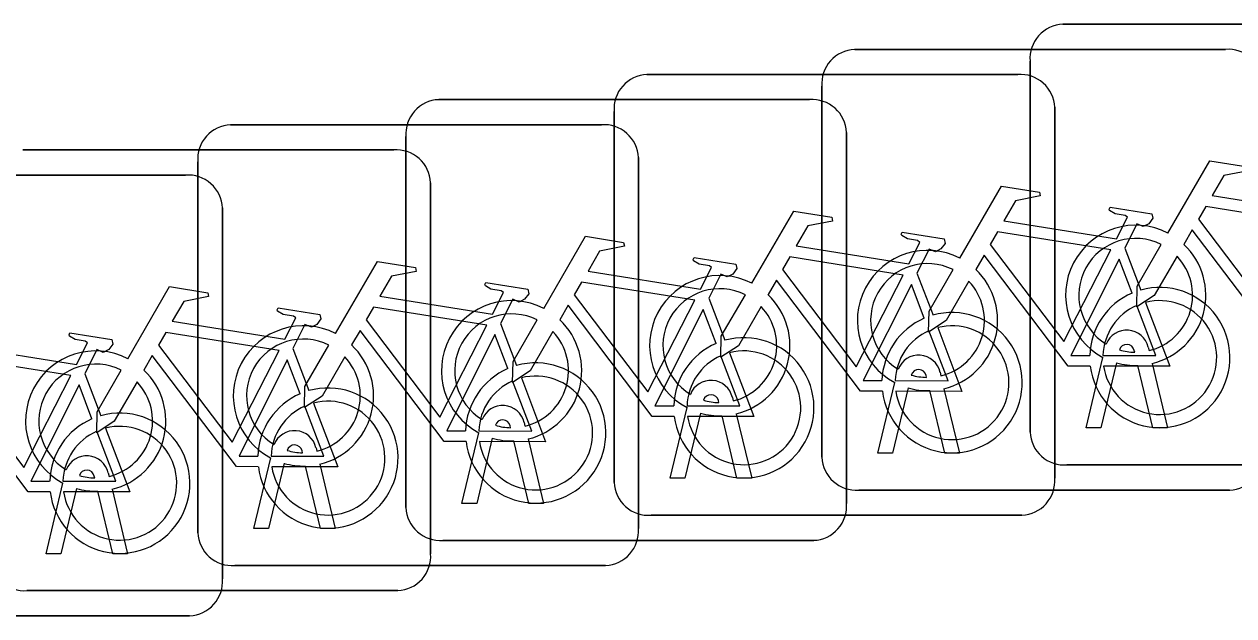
# Model space of a CAD drawing. Extents: x 162186 to 163152, y 385513 to 386513.
# Drawn here: x 162758.637 to 162761.379, y 386420.114 to 386421.456 of the extents above; entities that cross this region are included whole.
import ezdxf

# ---------------------------------------------------------------- set-up
doc = ezdxf.new("R2010")
doc.units = 0
doc.layers.add('IMGEO_Fietsenrek', color=7, linetype='Continuous')

msp = doc.modelspace()

# ---------------------------------------------------------------- linework, layer by layer
at = {"layer": 'IMGEO_Fietsenrek'}
for p, q in [((162760.9919, 386421.4555), (162761.8328, 386421.4555)), ((162761.8328, 386421.4555), (162760.9919, 386421.4555)), ((162760.5199, 386421.3985), (162761.3608, 386421.3985)), ((162761.3608, 386421.3985), (162760.5199, 386421.3985)), ((162760.9175, 386420.5309), (162760.9175, 386421.3718)), ((162760.9175, 386421.3718), (162760.9175, 386420.5309)), ((162760.0489, 386421.3415), (162760.8898, 386421.3415)), ((162760.8898, 386421.3415), (162760.0489, 386421.3415)), ((162760.4455, 386420.4739), (162760.4455, 386421.3148)), ((162760.4455, 386421.3148), (162760.4455, 386420.4739)), ((162759.5769, 386421.2845), (162760.4178, 386421.2845)), ((162760.4178, 386421.2845), (162759.5769, 386421.2845)), ((162760.9735, 386421.2671), (162760.9735, 386420.4262)), ((162760.9735, 386420.4262), (162760.9735, 386421.2671)), ((162759.9745, 386420.4169), (162759.9745, 386421.2578)), ((162759.9745, 386421.2578), (162759.9745, 386420.4169)), ((162759.1049, 386421.2275), (162759.9458, 386421.2275)), ((162759.9458, 386421.2275), (162759.1049, 386421.2275)), ((162760.5015, 386421.2101), (162760.5015, 386420.3692)), ((162760.5015, 386420.3692), (162760.5015, 386421.2101)), ((162759.5025, 386420.3599), (162759.5025, 386421.2008)), ((162759.5025, 386421.2008), (162759.5025, 386420.3599)), ((162758.6339, 386421.1705), (162759.4748, 386421.1705)), ((162759.4748, 386421.1705), (162758.6339, 386421.1705)), ((162760.0295, 386421.1531), (162760.0295, 386420.3122)), ((162760.0295, 386420.3122), (162760.0295, 386421.1531)), ((162759.0305, 386420.3029), (162759.0305, 386421.1438)), ((162759.0305, 386421.1438), (162759.0305, 386420.3029)), ((162758.1619, 386421.1135), (162759.0028, 386421.1135)), ((162759.0028, 386421.1135), (162758.1619, 386421.1135)), ((162759.5585, 386421.0961), (162759.5585, 386420.2552)), ((162759.5585, 386420.2552), (162759.5585, 386421.0961)), ((162759.0865, 386421.0391), (162759.0865, 386420.1982)), ((162759.0865, 386420.1982), (162759.0865, 386421.0391)), ((162761.1322, 386420.9482), (162761.1685, 386420.853)), ((162760.6612, 386420.8912), (162760.6975, 386420.796)), ((162760.1892, 386420.8342), (162760.2255, 386420.739)), ((162759.7172, 386420.7772), (162759.7535, 386420.682)), ((162759.2462, 386420.7202), (162759.2825, 386420.625)), ((162761.1549, 386420.7119), (162761.1539, 386420.7162)), ((162761.1856, 386420.7234), (162761.1874, 386420.7155)), ((162761.0445, 386420.5403), (162761.0828, 386420.7003)), ((162761.1132, 386420.6881), (162761.0779, 386420.5403)), ((162761.1944, 386420.6863), (162761.2294, 386420.5403)), ((162758.7742, 386420.6632), (162758.8105, 386420.568)), ((162760.6829, 386420.6549), (162760.6819, 386420.6592)), ((162760.7136, 386420.6664), (162760.7154, 386420.6585)), ((162761.196, 386420.5403), (162761.1621, 386420.682)), ((162760.5725, 386420.4833), (162760.6108, 386420.6433)), ((162760.6412, 386420.6311), (162760.6059, 386420.4833)), ((162760.7224, 386420.6293), (162760.7574, 386420.4833)), ((162760.2119, 386420.5979), (162760.2109, 386420.6022)), ((162760.2426, 386420.6094), (162760.2444, 386420.6015)), ((162760.724, 386420.4833), (162760.6901, 386420.625)), ((162760.1015, 386420.4263), (162760.1398, 386420.5863)), ((162760.1702, 386420.5741), (162760.1349, 386420.4263)), ((162759.7706, 386420.5524), (162759.7724, 386420.5445)), ((162760.253, 386420.4263), (162760.2191, 386420.568)), ((162760.2514, 386420.5723), (162760.2864, 386420.4263)), ((162759.6295, 386420.3693), (162759.6678, 386420.5293)), ((162759.7399, 386420.5409), (162759.7389, 386420.5452)), ((162761.0779, 386420.5403), (162761.0445, 386420.5403)), ((162761.2294, 386420.5403), (162761.196, 386420.5403)), ((162759.2986, 386420.4954), (162759.3004, 386420.4875)), ((162759.6982, 386420.5171), (162759.6629, 386420.3693)), ((162759.781, 386420.3693), (162759.7471, 386420.511)), ((162759.7794, 386420.5153), (162759.8144, 386420.3693)), ((162759.1575, 386420.3123), (162759.1958, 386420.4723)), ((162759.2679, 386420.4839), (162759.2669, 386420.4882)), ((162760.6059, 386420.4833), (162760.5725, 386420.4833)), ((162760.7574, 386420.4833), (162760.724, 386420.4833)), ((162758.8276, 386420.4384), (162758.8294, 386420.4305)), ((162759.2262, 386420.4601), (162759.1909, 386420.3123)), ((162759.309, 386420.3123), (162759.2751, 386420.454)), ((162759.3074, 386420.4583), (162759.3424, 386420.3123)), ((162761.8421, 386420.4565), (162761.0012, 386420.4565)), ((162761.0012, 386420.4565), (162761.8421, 386420.4565)), ((162758.6865, 386420.2553), (162758.7248, 386420.4153)), ((162758.7969, 386420.4269), (162758.7959, 386420.4312)), ((162760.1349, 386420.4263), (162760.1015, 386420.4263)), ((162760.2864, 386420.4263), (162760.253, 386420.4263)), ((162758.7552, 386420.4031), (162758.7199, 386420.2553)), ((162758.838, 386420.2553), (162758.8041, 386420.397)), ((162758.8364, 386420.4013), (162758.8714, 386420.2553)), ((162761.3701, 386420.3995), (162760.5292, 386420.3995)), ((162760.5292, 386420.3995), (162761.3701, 386420.3995)), ((162759.6629, 386420.3693), (162759.6295, 386420.3693)), ((162759.8144, 386420.3693), (162759.781, 386420.3693)), ((162760.8991, 386420.3425), (162760.0582, 386420.3425)), ((162760.0582, 386420.3425), (162760.8991, 386420.3425)), ((162759.1909, 386420.3123), (162759.1575, 386420.3123)), ((162759.3424, 386420.3123), (162759.309, 386420.3123)), ((162760.4271, 386420.2855), (162759.5862, 386420.2855)), ((162759.5862, 386420.2855), (162760.4271, 386420.2855)), ((162758.7199, 386420.2553), (162758.6865, 386420.2553)), ((162758.8714, 386420.2553), (162758.838, 386420.2553)), ((162759.9551, 386420.2285), (162759.1142, 386420.2285)), ((162759.1142, 386420.2285), (162759.9551, 386420.2285)), ((162759.4841, 386420.1715), (162758.6432, 386420.1715)), ((162758.6432, 386420.1715), (162759.4841, 386420.1715)), ((162759.0121, 386420.1145), (162758.1712, 386420.1145)), ((162758.1712, 386420.1145), (162759.0121, 386420.1145))]:
    msp.add_line(p, q, dxfattribs=at)
for points in [[(162761.2301, 386420.9822), (162761.3248, 386421.1457), (162761.411, 386421.1319), (162761.4127, 386421.1232), (162761.3566, 386421.1123), (162761.3304, 386421.067), (162761.5856, 386421.0262)], [(162760.7581, 386420.9252), (162760.8528, 386421.0887), (162760.939, 386421.0749), (162760.9407, 386421.0662), (162760.8846, 386421.0553), (162760.8584, 386421.01), (162761.1136, 386420.9692)], [(162761.1136, 386420.9692), (162761.1386, 386421.018), (162761.1335, 386421.022), (162761.1103, 386421.0257), (162761.0976, 386421.0332), (162761.0966, 386421.0363), (162761.0988, 386421.0409), (162761.1936, 386421.0258), (162761.1959, 386421.0155), (162761.1865, 386421.0031), (162761.1741, 386420.9967), (162761.1596, 386421.0029), (162761.1322, 386420.9482)], [(162761.5727, 386421.001), (162761.3159, 386421.042), (162761.2992, 386421.0132), (162761.4662, 386420.7929), (162761.5727, 386421.001)], [(162760.2871, 386420.8682), (162760.3818, 386421.0317), (162760.468, 386421.0179), (162760.4697, 386421.0092), (162760.4136, 386420.9983), (162760.3874, 386420.953), (162760.6426, 386420.9122)], [(162761.1007, 386420.944), (162760.8439, 386420.985), (162760.8272, 386420.9562), (162760.9942, 386420.7359), (162761.1007, 386420.944)], [(162761.5258, 386420.7375), (162761.4761, 386420.7376), (162761.2854, 386420.9893), (162761.2664, 386420.9565)], [(162759.8151, 386420.8112), (162759.9098, 386420.9747), (162759.996, 386420.9609), (162759.9977, 386420.9522), (162759.9416, 386420.9413), (162759.9154, 386420.896), (162760.1706, 386420.8552)], [(162760.6426, 386420.9122), (162760.6676, 386420.961), (162760.6625, 386420.965), (162760.6393, 386420.9687), (162760.6266, 386420.9762), (162760.6256, 386420.9793), (162760.6278, 386420.9839), (162760.7226, 386420.9688), (162760.7249, 386420.9585), (162760.7155, 386420.9461), (162760.7031, 386420.9397), (162760.6886, 386420.9459), (162760.6612, 386420.8912)], [(162761.0538, 386420.6805), (162761.0041, 386420.6806), (162760.8134, 386420.9323), (162760.7944, 386420.8995)], [(162761.2508, 386420.9297), (162761.1992, 386420.8405), (162761.1593, 386420.8145), (162761.1605, 386420.862), (162761.215, 386420.9562)], [(162759.3431, 386420.7542), (162759.4378, 386420.9177), (162759.524, 386420.9039), (162759.5257, 386420.8952), (162759.4696, 386420.8843), (162759.4434, 386420.839), (162759.6986, 386420.7982)], [(162760.1706, 386420.8552), (162760.1956, 386420.904), (162760.1905, 386420.908), (162760.1673, 386420.9117), (162760.1546, 386420.9192), (162760.1536, 386420.9223), (162760.1558, 386420.9269), (162760.2506, 386420.9118), (162760.2529, 386420.9015), (162760.2435, 386420.8891), (162760.2311, 386420.8827), (162760.2166, 386420.8889), (162760.1892, 386420.8342)], [(162760.6297, 386420.887), (162760.3729, 386420.928), (162760.3562, 386420.8992), (162760.5232, 386420.6789), (162760.6297, 386420.887)], [(162761.1487, 386420.846), (162761.1194, 386420.9228), (162761.01, 386420.7047), (162761.0527, 386420.7046)], [(162760.5828, 386420.6235), (162760.5331, 386420.6236), (162760.3424, 386420.8753), (162760.3234, 386420.8425)], [(162760.7788, 386420.8727), (162760.7272, 386420.7835), (162760.6873, 386420.7575), (162760.6885, 386420.805), (162760.743, 386420.8992)], [(162758.8721, 386420.6972), (162758.9668, 386420.8607), (162759.053, 386420.8469), (162759.0547, 386420.8382), (162758.9986, 386420.8273), (162758.9724, 386420.782), (162759.2276, 386420.7412)], [(162759.6986, 386420.7982), (162759.7236, 386420.847), (162759.7185, 386420.851), (162759.6953, 386420.8547), (162759.6826, 386420.8622), (162759.6816, 386420.8653), (162759.6838, 386420.8699), (162759.7786, 386420.8548), (162759.7809, 386420.8445), (162759.7715, 386420.8321), (162759.7591, 386420.8257), (162759.7446, 386420.8319), (162759.7172, 386420.7772)], [(162760.1577, 386420.83), (162759.9009, 386420.871), (162759.8842, 386420.8422), (162760.0512, 386420.6219), (162760.1577, 386420.83)], [(162760.6777, 386420.789), (162760.6484, 386420.8658), (162760.539, 386420.6477), (162760.5817, 386420.6476)], [(162760.3078, 386420.8157), (162760.2562, 386420.7265), (162760.2163, 386420.7005), (162760.2175, 386420.748), (162760.272, 386420.8422)], [(162761.1792, 386420.8248), (162761.2342, 386420.6802), (162761.0841, 386420.6805)], [(162758.4001, 386420.6402), (162758.4948, 386420.8037), (162758.581, 386420.7899), (162758.5827, 386420.7812), (162758.5266, 386420.7703), (162758.5004, 386420.725), (162758.7556, 386420.6842)], [(162759.2276, 386420.7412), (162759.2526, 386420.79), (162759.2475, 386420.794), (162759.2243, 386420.7977), (162759.2116, 386420.8052), (162759.2106, 386420.8083), (162759.2128, 386420.8129), (162759.3076, 386420.7978), (162759.3099, 386420.7875), (162759.3005, 386420.7751), (162759.2881, 386420.7687), (162759.2736, 386420.7749), (162759.2462, 386420.7202)], [(162759.6857, 386420.773), (162759.4289, 386420.814), (162759.4122, 386420.7852), (162759.5792, 386420.5649), (162759.6857, 386420.773)], [(162760.1108, 386420.5665), (162760.0611, 386420.5666), (162759.8704, 386420.8183), (162759.8514, 386420.7855)], [(162760.2057, 386420.732), (162760.1764, 386420.8088), (162760.067, 386420.5907), (162760.1097, 386420.5906)], [(162761.0827, 386420.7045), (162761.2026, 386420.7043), (162761.1594, 386420.8179)], [(162759.8358, 386420.7587), (162759.7842, 386420.6695), (162759.7443, 386420.6435), (162759.7455, 386420.691), (162759.8, 386420.7852)], [(162760.7082, 386420.7678), (162760.7632, 386420.6232), (162760.6131, 386420.6235)], [(162758.7556, 386420.6842), (162758.7806, 386420.733), (162758.7755, 386420.737), (162758.7523, 386420.7407), (162758.7396, 386420.7482), (162758.7386, 386420.7513), (162758.7408, 386420.7559), (162758.8356, 386420.7408), (162758.8379, 386420.7305), (162758.8285, 386420.7181), (162758.8161, 386420.7117), (162758.8016, 386420.7179), (162758.7742, 386420.6632)], [(162759.2147, 386420.716), (162758.9579, 386420.757), (162758.9412, 386420.7282), (162759.1082, 386420.5079), (162759.2147, 386420.716)], [(162759.6388, 386420.5095), (162759.5891, 386420.5096), (162759.3984, 386420.7613), (162759.3794, 386420.7285)], [(162759.7337, 386420.675), (162759.7044, 386420.7518), (162759.595, 386420.5337), (162759.6377, 386420.5336)], [(162760.6117, 386420.6475), (162760.7316, 386420.6473), (162760.6884, 386420.7609)], [(162759.3638, 386420.7017), (162759.3122, 386420.6125), (162759.2723, 386420.5865), (162759.2735, 386420.634), (162759.328, 386420.7282)], [(162760.2362, 386420.7108), (162760.2912, 386420.5662), (162760.1411, 386420.5665)], [(162758.7427, 386420.659), (162758.4859, 386420.7), (162758.4692, 386420.6712), (162758.6362, 386420.4509), (162758.7427, 386420.659)], [(162759.1678, 386420.4525), (162759.1181, 386420.4526), (162758.9274, 386420.7043), (162758.9084, 386420.6715)], [(162759.2627, 386420.618), (162759.2334, 386420.6948), (162759.124, 386420.4767), (162759.1667, 386420.4766)], [(162760.1397, 386420.5905), (162760.2596, 386420.5903), (162760.2164, 386420.7039)], [(162758.8928, 386420.6447), (162758.8412, 386420.5555), (162758.8013, 386420.5295), (162758.8025, 386420.577), (162758.857, 386420.6712)], [(162758.6958, 386420.3955), (162758.6461, 386420.3956), (162758.4554, 386420.6473), (162758.4364, 386420.6145)], [(162758.7907, 386420.561), (162758.7614, 386420.6378), (162758.652, 386420.4197), (162758.6947, 386420.4196)], [(162759.6677, 386420.5335), (162759.7876, 386420.5333), (162759.7444, 386420.6469)], [(162759.7642, 386420.6538), (162759.8192, 386420.5092), (162759.6691, 386420.5095)], [(162759.1967, 386420.4765), (162759.3166, 386420.4763), (162759.2734, 386420.5899)], [(162759.2932, 386420.5968), (162759.3482, 386420.4522), (162759.1981, 386420.4525)], [(162758.7247, 386420.4195), (162758.8446, 386420.4193), (162758.8014, 386420.5329)], [(162758.8212, 386420.5398), (162758.8762, 386420.3952), (162758.7261, 386420.3955)]]:
    msp.add_lwpolyline(points, dxfattribs=at)
for centre, radius, start, end in [((162760.9952, 386421.3776), 0.0779, 92.4484, 184.2845), ((162760.9952, 386421.3776), 0.0779, 92.4484, 184.2845), ((162760.5232, 386421.3206), 0.0779, 92.4484, 184.2845), ((162760.5232, 386421.3206), 0.0779, 92.4484, 184.2845), ((162761.3666, 386421.3208), 0.0779, 2.4484, 94.2845), ((162761.3666, 386421.3208), 0.0779, 2.4484, 94.2845), ((162760.0522, 386421.2636), 0.0779, 92.4484, 184.2845), ((162760.0522, 386421.2636), 0.0779, 92.4484, 184.2845), ((162760.8956, 386421.2638), 0.0779, 2.4484, 94.2845), ((162760.8956, 386421.2638), 0.0779, 2.4484, 94.2845), ((162759.5802, 386421.2066), 0.0779, 92.4484, 184.2845), ((162759.5802, 386421.2066), 0.0779, 92.4484, 184.2845), ((162760.4236, 386421.2068), 0.0779, 2.4484, 94.2845), ((162760.4236, 386421.2068), 0.0779, 2.4484, 94.2845), ((162759.1082, 386421.1496), 0.0779, 92.4484, 184.2845), ((162759.1082, 386421.1496), 0.0779, 92.4484, 184.2845), ((162759.9516, 386421.1498), 0.0779, 2.4484, 94.2845), ((162759.9516, 386421.1498), 0.0779, 2.4484, 94.2845), ((162759.4806, 386421.0928), 0.0779, 2.4484, 94.2845), ((162759.4806, 386421.0928), 0.0779, 2.4484, 94.2845), ((162759.0086, 386421.0358), 0.0779, 2.4484, 94.2845), ((162759.0086, 386421.0358), 0.0779, 2.4484, 94.2845), ((162761.1571, 386420.8409), 0.159, 62.6766, 242.1369), ((162761.1571, 386420.8409), 0.129, 63.3192, 238.903), ((162760.6851, 386420.7839), 0.159, 62.6766, 242.1369), ((162761.1571, 386420.8409), 0.129, 283.6043, 43.4302), ((162761.1571, 386420.8409), 0.159, 283.5766, 46.6042), ((162760.6851, 386420.7839), 0.129, 63.3192, 238.903), ((162760.2141, 386420.7269), 0.159, 62.6766, 242.1369), ((162760.6851, 386420.7839), 0.159, 283.5766, 46.6042), ((162760.2141, 386420.7269), 0.129, 63.3192, 238.903), ((162760.6851, 386420.7839), 0.129, 283.6043, 43.4302), ((162761.2117, 386420.6999), 0.159, 187.0065, 105.7708), ((162759.7421, 386420.6699), 0.159, 62.6766, 242.1369), ((162760.2141, 386420.7269), 0.159, 283.5766, 46.6042), ((162761.2117, 386420.6999), 0.159, 113.3408, 178.3217), ((162761.2117, 386420.6999), 0.129, 188.6715, 104.5883), ((162759.7421, 386420.6699), 0.129, 63.3192, 238.903), ((162760.2141, 386420.7269), 0.129, 283.6043, 43.4302), ((162760.7407, 386420.6429), 0.159, 187.0065, 105.7708), ((162761.2117, 386420.6999), 0.129, 113.923, 177.9556), ((162759.2701, 386420.6129), 0.159, 62.6766, 242.1369), ((162759.7421, 386420.6699), 0.159, 283.5766, 46.6042), ((162760.7407, 386420.6429), 0.159, 113.3408, 178.3217), ((162760.7407, 386420.6429), 0.129, 188.6715, 104.5883), ((162759.2701, 386420.6129), 0.129, 63.3192, 238.903), ((162759.7421, 386420.6699), 0.129, 283.6043, 43.4302), ((162760.2687, 386420.5859), 0.159, 187.0065, 105.7708), ((162760.7407, 386420.6429), 0.129, 113.923, 177.9556), ((162761.1369, 386420.7123), 0.0499, 12.8025, 158.6934), ((162758.7991, 386420.5559), 0.159, 62.6766, 242.1369), ((162759.2701, 386420.6129), 0.159, 283.5766, 46.6042), ((162760.2687, 386420.5859), 0.159, 113.3408, 178.3217), ((162760.2687, 386420.5859), 0.129, 188.6715, 104.5883), ((162761.1369, 386420.7123), 0.0174, 12.8025, 163.4502), ((162761.1571, 386420.8409), 0.129, 253.415, 269.0204), ((162758.7991, 386420.5559), 0.129, 63.3192, 238.903), ((162759.2701, 386420.6129), 0.129, 283.6043, 43.4302), ((162759.7967, 386420.5289), 0.159, 187.0065, 105.7708), ((162760.2687, 386420.5859), 0.129, 113.923, 177.9556), ((162760.6649, 386420.6553), 0.0499, 12.8025, 158.6934), ((162761.1571, 386420.8409), 0.159, 253.9967, 271.7867), ((162758.7991, 386420.5559), 0.159, 283.5766, 46.6042), ((162759.7967, 386420.5289), 0.159, 113.3408, 178.3217), ((162759.7967, 386420.5289), 0.129, 188.6715, 104.5883), ((162760.6649, 386420.6553), 0.0174, 12.8025, 163.4502), ((162760.6851, 386420.7839), 0.129, 253.415, 269.0204), ((162758.7991, 386420.5559), 0.129, 283.6043, 43.4302), ((162759.3257, 386420.4719), 0.159, 187.0065, 105.7708), ((162759.7967, 386420.5289), 0.129, 113.923, 177.9556), ((162760.1939, 386420.5983), 0.0499, 12.8025, 158.6934), ((162760.6851, 386420.7839), 0.159, 253.9967, 271.7867), ((162759.3257, 386420.4719), 0.159, 113.3408, 178.3217), ((162759.3257, 386420.4719), 0.129, 188.6715, 104.5883), ((162760.1939, 386420.5983), 0.0174, 12.8025, 163.4502), ((162760.2141, 386420.7269), 0.129, 253.415, 269.0204), ((162758.8537, 386420.4149), 0.159, 187.0065, 105.7708), ((162759.3257, 386420.4719), 0.129, 113.923, 177.9556), ((162759.7219, 386420.5413), 0.0499, 12.8025, 158.6934), ((162760.2141, 386420.7269), 0.159, 253.9967, 271.7867), ((162758.8537, 386420.4149), 0.159, 113.3408, 178.3217), ((162759.7219, 386420.5413), 0.0174, 12.8025, 163.4502), ((162759.7421, 386420.6699), 0.129, 253.415, 269.0204), ((162758.8537, 386420.4149), 0.129, 113.923, 177.9556), ((162758.8537, 386420.4149), 0.129, 188.6715, 104.5883), ((162759.2499, 386420.4843), 0.0499, 12.8025, 158.6934), ((162760.9954, 386420.5342), 0.0779, 182.4484, 274.2845), ((162760.9954, 386420.5342), 0.0779, 182.4484, 274.2845), ((162759.2499, 386420.4843), 0.0174, 12.8025, 163.4502), ((162759.7421, 386420.6699), 0.159, 253.9967, 271.7867), ((162758.7789, 386420.4273), 0.0499, 12.8025, 158.6934), ((162759.2701, 386420.6129), 0.129, 253.415, 269.0204), ((162760.5234, 386420.4772), 0.0779, 182.4484, 274.2845), ((162760.5234, 386420.4772), 0.0779, 182.4484, 274.2845), ((162761.3668, 386420.4774), 0.0779, 272.4484, 4.2845), ((162761.3668, 386420.4774), 0.0779, 272.4484, 4.2845), ((162758.7789, 386420.4273), 0.0174, 12.8025, 163.4502), ((162759.2701, 386420.6129), 0.159, 253.9967, 271.7867), ((162758.7991, 386420.5559), 0.129, 253.415, 269.0204), ((162760.0524, 386420.4202), 0.0779, 182.4484, 274.2845), ((162760.0524, 386420.4202), 0.0779, 182.4484, 274.2845), ((162760.8958, 386420.4204), 0.0779, 272.4484, 4.2845), ((162760.8958, 386420.4204), 0.0779, 272.4484, 4.2845), ((162758.7991, 386420.5559), 0.159, 253.9967, 271.7867), ((162759.5804, 386420.3632), 0.0779, 182.4484, 274.2845), ((162759.5804, 386420.3632), 0.0779, 182.4484, 274.2845), ((162760.4238, 386420.3634), 0.0779, 272.4484, 4.2845), ((162760.4238, 386420.3634), 0.0779, 272.4484, 4.2845), ((162759.1084, 386420.3062), 0.0779, 182.4484, 274.2845), ((162759.1084, 386420.3062), 0.0779, 182.4484, 274.2845), ((162759.9518, 386420.3064), 0.0779, 272.4484, 4.2845), ((162759.9518, 386420.3064), 0.0779, 272.4484, 4.2845), ((162758.6374, 386420.2492), 0.0779, 182.4484, 274.2845), ((162758.6374, 386420.2492), 0.0779, 182.4484, 274.2845), ((162759.4808, 386420.2494), 0.0779, 272.4484, 4.2845), ((162759.4808, 386420.2494), 0.0779, 272.4484, 4.2845), ((162759.0088, 386420.1924), 0.0779, 272.4484, 4.2845), ((162759.0088, 386420.1924), 0.0779, 272.4484, 4.2845)]:
    msp.add_arc(centre, radius, start, end, dxfattribs=at)

doc.saveas('drawing.dxf')
